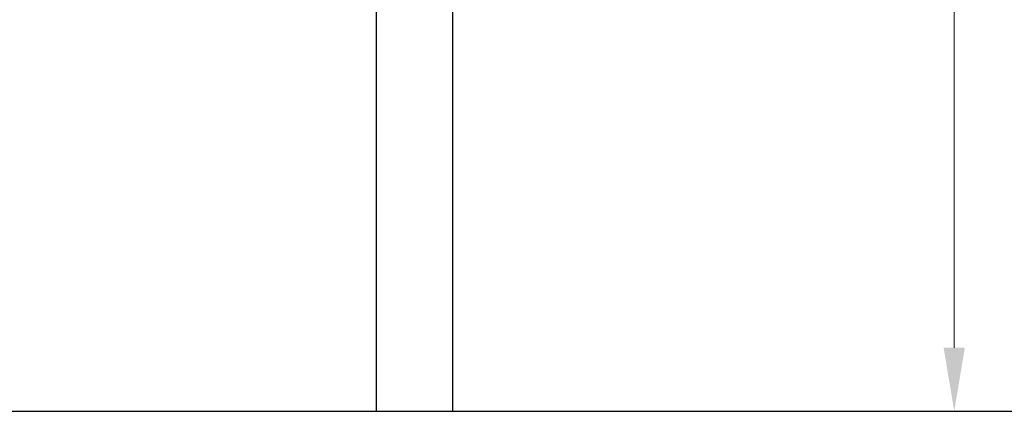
# Model space of a CAD drawing. Header units: millimetres. Extents: x -727 to 69715, y -15705 to 98123.
# Tile 305 of 316: x 66099 to 68039, y 92952 to 93723. Entities that reach past the tile are written whole.
import ezdxf

# ---------------------------------------------------------------- set-up
doc = ezdxf.new("R2010")
doc.units = ezdxf.units.MM
doc.layers.add('UT_KOTY - DIMENZE', color=7, linetype='Continuous', lineweight=5)

msp = doc.modelspace()

# ---------------------------------------------------------------- linework, layer by layer
at = {"color": 8}
for p, q in [((66952, 92951.9), (66952, 95501.9)), ((66802, 92951.9), (66802, 95351.9)), ((60945, 92951.9), (69715, 92951.9))]:
    msp.add_line(p, q, dxfattribs=at)
at = {"layer": 'UT_KOTY - DIMENZE'}
for p, q in [((67940.1, 93076.9), (67940.1, 94756.4)), ((67921.7, 92951.9), (67877.6, 92951.9))]:
    msp.add_line(p, q, dxfattribs=at)
msp.add_solid([(67919.2, 93076.9), (67960.9, 93076.9), (67940.1, 92951.9)], dxfattribs=at)

doc.saveas('drawing.dxf')
